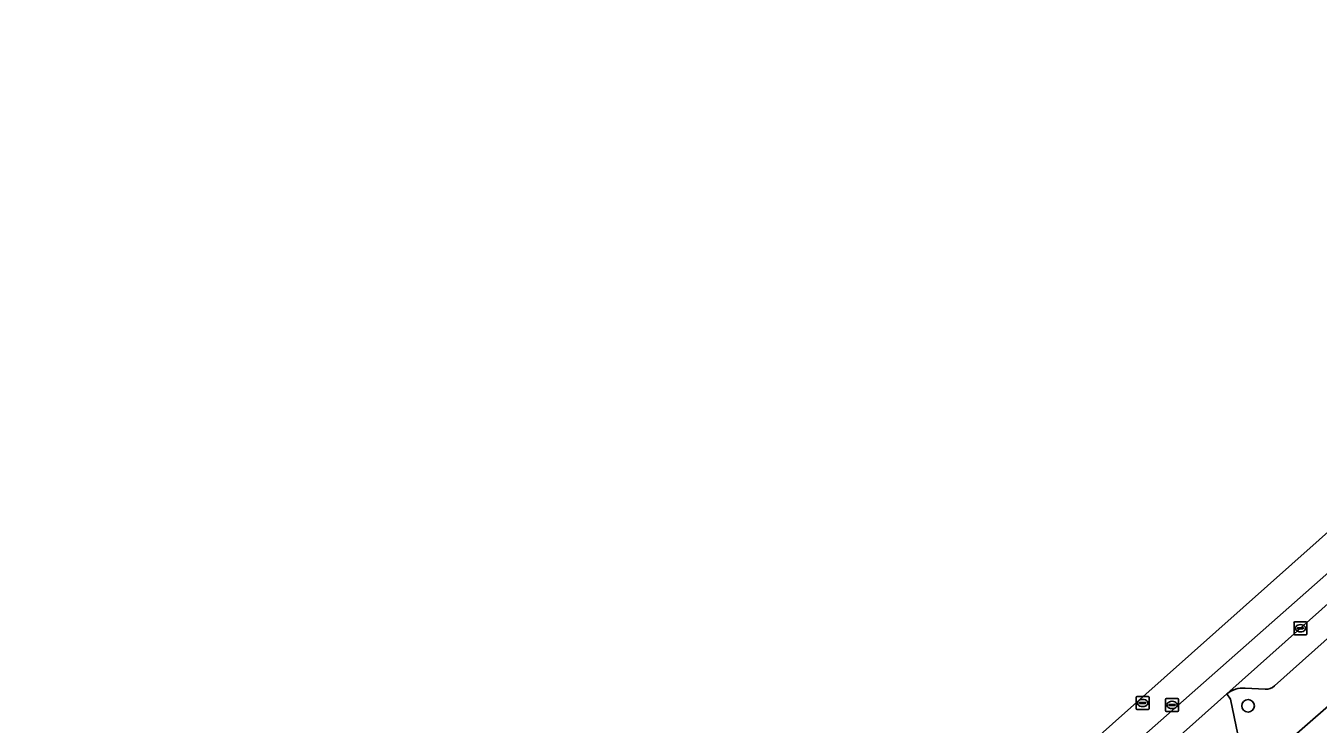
# Model space of a CAD drawing. Extents: x 162172 to 163187, y 382874 to 383685.
# Drawn here: x 162533.6 to 162633.7, y 383484.1 to 383538.2 of the extents above; entities that cross this region are included whole.
import ezdxf

# ---------------------------------------------------------------- set-up
doc = ezdxf.new("R2010")
doc.units = 0
for name, color, linetype in [('IMGEO_Boom', 7, 'Continuous'), ('IMGEO_Kolk', 7, 'Continuous'), ('IMGEO_Pand', 7, 'Continuous'), ('IMGEO_Parkeervlak_open', 7, 'Continuous'), ('IMGEO_Rijbaan_lokaal_gesloten', 7, 'Continuous'), ('IMGEO_Rioolput', 7, 'Continuous'), ('IMGEO_Voetpad_open', 7, 'Continuous')]:
    doc.layers.add(name, color=color, linetype=linetype)

msp = doc.modelspace()

# ---------------------------------------------------------------- linework, layer by layer
at = {"layer": 'IMGEO_Boom'}
msp.add_circle((162628.24, 383485.56), 0.489, dxfattribs=at)
at = {"layer": 'IMGEO_Kolk'}
for p, q in [((162631.8, 383491.14), (162631.8, 383491.99)), ((162631.87, 383492.07), (162632.73, 383492.07)), ((162632.06, 383491.56), (162632.06, 383491.57)), ((162632.1, 383491.61), (162632.5, 383491.61)), ((162632.49, 383491.52), (162632.1, 383491.52)), ((162632.31, 383491.29), (162632.28, 383491.29)), ((162632.29, 383491.85), (162632.31, 383491.85)), ((162632.54, 383491.57), (162632.54, 383491.56)), ((162632.8, 383491.99), (162632.8, 383491.14)), ((162632.73, 383491.07), (162631.87, 383491.07))]:
    msp.add_line(p, q, dxfattribs=at)
for points in [[(162631.8, 383491.14), (162631.8, 383491.99)], [(162631.87, 383492.07), (162632.73, 383492.07)], [(162632.8, 383491.99), (162632.8, 383491.14)], [(162632.73, 383491.07), (162631.87, 383491.07)]]:
    msp.add_lwpolyline(points, dxfattribs=at)
for centre, radius, start, end in [((162631.87, 383491.99), 0.0765, 91.552, 178.448), ((162631.87, 383491.99), 0.0765, 91.552, 178.448), ((162632.1, 383491.57), 0.0403, 85.8775, 175.7526), ((162632.09, 383491.56), 0.0366, 178.938, 274.7102), ((162632.5, 383491.57), 0.043, 264.8664, 352.4533), ((162632.5, 383491.57), 0.0386, 1.7309, 96.639), ((162632.72, 383491.99), 0.0765, 1.552, 88.448), ((162632.72, 383491.99), 0.0765, 1.552, 88.448), ((162631.87, 383491.14), 0.0765, 181.552, 268.448), ((162631.87, 383491.14), 0.0765, 181.552, 268.448), ((162632.72, 383491.14), 0.0765, 271.552, 358.448), ((162632.72, 383491.14), 0.0765, 271.552, 358.448)]:
    msp.add_arc(centre, radius, start, end, dxfattribs=at)
for centre, major_axis, ratio, start_param, end_param in [((162632.29, 383491.57), (-0.387, 0.002), 0.722429, 4.712389, 7.853982), ((162632.31, 383491.57), (-0.39, 0.002), 0.717154, 1.570796, 4.712389)]:
    msp.add_ellipse(centre, major_axis=major_axis, ratio=ratio, start_param=start_param, end_param=end_param, dxfattribs=at)
at = {"layer": 'IMGEO_Pand'}
msp.add_lwpolyline([(162643.94, 383481.67), (162637.92, 383488.58), (162631.01, 383482.55), (162639.12, 383473.25), (162641.17, 383470.91), (162644.16, 383473.52), (162642.12, 383475.87), (162642.42, 383476.14), (162641.88, 383476.77), (162641.13, 383477.62), (162642.6, 383478.91), (162641.81, 383479.82)], close=True, dxfattribs=at)
at = {"layer": 'IMGEO_Parkeervlak_open'}
for points in [[(162647.73, 383505.29), (162645.34, 383503.19), (162641.76, 383500), (162632.3, 383491.57), (162626.6, 383486.48)], [(162630.29, 383487.1), (162644.72, 383500), (162646.65, 383501.73)], [(162628.01, 383486.93), (162629.57, 383486.85)]]:
    msp.add_lwpolyline(points, dxfattribs=at)
for centre, radius, start, end in [((162627.83, 383485.06), 1.88, 84.6487, 130.7962), ((162629.6, 383487.93), 1.08, 268.4106, 309.8364)]:
    msp.add_arc(centre, radius, start, end, dxfattribs=at)
at = {"layer": 'IMGEO_Rijbaan_lokaal_gesloten'}
for points in [[(162575.93, 383440.31), (162578.57, 383444.12), (162582.63, 383450.26), (162596.82, 383462.65), (162637.57, 383498.61), (162689.01, 383544.19), (162734.28, 383584.45), (162759.28, 383606.75), (162778.68, 383623.82), (162796.95, 383640.26), (162813.12, 383654.02), (162813.71, 383654.48), (162813.54, 383654.67), (162810.67, 383652.75), (162760.19, 383608.76), (162655.93, 383517.89), (162648.31, 383511.24), (162639.62, 383503.66), (162572.32, 383443.71), (162533.59, 383410.35)], [(162689.01, 383544.19), (162637.57, 383498.61), (162596.82, 383462.65), (162582.63, 383450.26), (162578.57, 383444.12), (162575.93, 383440.31)], [(162585.02, 383449.86), (162585.78, 383450.51), (162588.63, 383453.02), (162598.12, 383461.27), (162598.26, 383461.38), (162614.15, 383475.39), (162615.98, 383477.01), (162617.49, 383478.37), (162626.6, 383486.48), (162632.3, 383491.57), (162641.76, 383500), (162645.34, 383503.19), (162647.73, 383505.29), (162649.32, 383506.7), (162654.59, 383511.4), (162656.5, 383513.08), (162662.45, 383518.38), (162669.67, 383524.83), (162683.89, 383537.45)]]:
    msp.add_lwpolyline(points, dxfattribs=at)
at = {"layer": 'IMGEO_Rioolput'}
for p, q in [((162619.58, 383485.36), (162619.58, 383486.21)), ((162619.65, 383486.29), (162620.5, 383486.29)), ((162620.58, 383486.21), (162620.58, 383485.36)), ((162620.5, 383485.28), (162619.65, 383485.28)), ((162619.83, 383485.78), (162619.83, 383485.79)), ((162620.27, 383485.74), (162619.87, 383485.74)), ((162619.88, 383485.83), (162620.27, 383485.83)), ((162620.06, 383486.06), (162620.09, 383486.06)), ((162620.09, 383485.51), (162620.06, 383485.51)), ((162620.32, 383485.79), (162620.32, 383485.78)), ((162621.85, 383485.2), (162621.85, 383486.05)), ((162621.93, 383486.13), (162622.78, 383486.13)), ((162622.11, 383485.62), (162622.11, 383485.63)), ((162622.55, 383485.58), (162622.15, 383485.58)), ((162622.16, 383485.67), (162622.55, 383485.67)), ((162622.34, 383485.91), (162622.37, 383485.91)), ((162622.36, 383485.35), (162622.34, 383485.35)), ((162622.6, 383485.63), (162622.6, 383485.62)), ((162622.86, 383486.05), (162622.86, 383485.2)), ((162622.78, 383485.13), (162621.93, 383485.13))]:
    msp.add_line(p, q, dxfattribs=at)
for points in [[(162619.58, 383485.36), (162619.58, 383486.21)], [(162619.65, 383486.29), (162620.5, 383486.29)], [(162620.58, 383486.21), (162620.58, 383485.36)], [(162620.5, 383485.28), (162619.65, 383485.28)], [(162621.85, 383485.2), (162621.85, 383486.05)], [(162621.93, 383486.13), (162622.78, 383486.13)], [(162622.86, 383486.05), (162622.86, 383485.2)], [(162622.78, 383485.13), (162621.93, 383485.13)]]:
    msp.add_lwpolyline(points, dxfattribs=at)
for centre, radius, start, end in [((162619.65, 383486.21), 0.0765, 91.552, 178.448), ((162619.65, 383486.21), 0.0765, 91.552, 178.448), ((162620.5, 383486.21), 0.0765, 1.552, 88.448), ((162620.5, 383486.21), 0.0765, 1.552, 88.448), ((162619.65, 383485.36), 0.0765, 181.552, 268.448), ((162619.65, 383485.36), 0.0765, 181.552, 268.448), ((162619.87, 383485.79), 0.0403, 85.8775, 175.7526), ((162619.87, 383485.78), 0.0366, 178.938, 274.7102), ((162620.28, 383485.79), 0.0386, 1.7309, 96.639), ((162620.28, 383485.78), 0.043, 264.8664, 352.4533), ((162620.5, 383485.36), 0.0765, 271.552, 358.448), ((162620.5, 383485.36), 0.0765, 271.552, 358.448), ((162621.93, 383486.05), 0.0765, 91.552, 178.448), ((162621.93, 383486.05), 0.0765, 91.552, 178.448), ((162621.93, 383485.2), 0.0765, 181.552, 268.448), ((162621.93, 383485.2), 0.0765, 181.552, 268.448), ((162622.15, 383485.63), 0.0403, 85.8775, 175.7526), ((162622.15, 383485.62), 0.0366, 178.938, 274.7102), ((162622.56, 383485.63), 0.0386, 1.7309, 96.639), ((162622.55, 383485.63), 0.043, 264.8664, 352.4533), ((162622.78, 383486.05), 0.0765, 1.552, 88.448), ((162622.78, 383486.05), 0.0765, 1.552, 88.448), ((162622.78, 383485.2), 0.0765, 271.552, 358.448), ((162622.78, 383485.2), 0.0765, 271.552, 358.448)]:
    msp.add_arc(centre, radius, start, end, dxfattribs=at)
for centre, major_axis, ratio, start_param, end_param in [((162620.06, 383485.78), (-0.387, 0.002), 0.722429, 4.712389, 7.853982), ((162620.09, 383485.78), (-0.39, 0.002), 0.717154, 1.570796, 4.712389), ((162622.34, 383485.63), (-0.387, 0.002), 0.722429, 4.712389, 7.853982), ((162622.37, 383485.63), (-0.39, 0.002), 0.717154, 1.570796, 4.712389)]:
    msp.add_ellipse(centre, major_axis=major_axis, ratio=ratio, start_param=start_param, end_param=end_param, dxfattribs=at)
at = {"layer": 'IMGEO_Voetpad_open'}
for points in [[(162646.65, 383501.73), (162644.72, 383500), (162630.29, 383487.1)], [(162626.6, 383486.48), (162626.89, 383486.07), (162628.16, 383479.85), (162631.01, 383482.55), (162637.92, 383488.58)], [(162596, 383451.65), (162596.14, 383451.76), (162599.85, 383454.93), (162602.15, 383456.97), (162606.44, 383460.79), (162607.26, 383461.52), (162611.31, 383465.12), (162615.37, 383468.73), (162621.79, 383474.45), (162624.8, 383476.83), (162628.16, 383479.85), (162626.89, 383486.07), (162626.6, 383486.48), (162617.49, 383478.37), (162615.98, 383477.01)], [(162629.57, 383486.85), (162628.01, 383486.93)]]:
    msp.add_lwpolyline(points, dxfattribs=at)
for centre, radius, start, end in [((162627.83, 383485.06), 1.88, 84.6487, 130.7962), ((162629.6, 383487.93), 1.08, 268.4106, 309.8364)]:
    msp.add_arc(centre, radius, start, end, dxfattribs=at)

doc.saveas('drawing.dxf')
